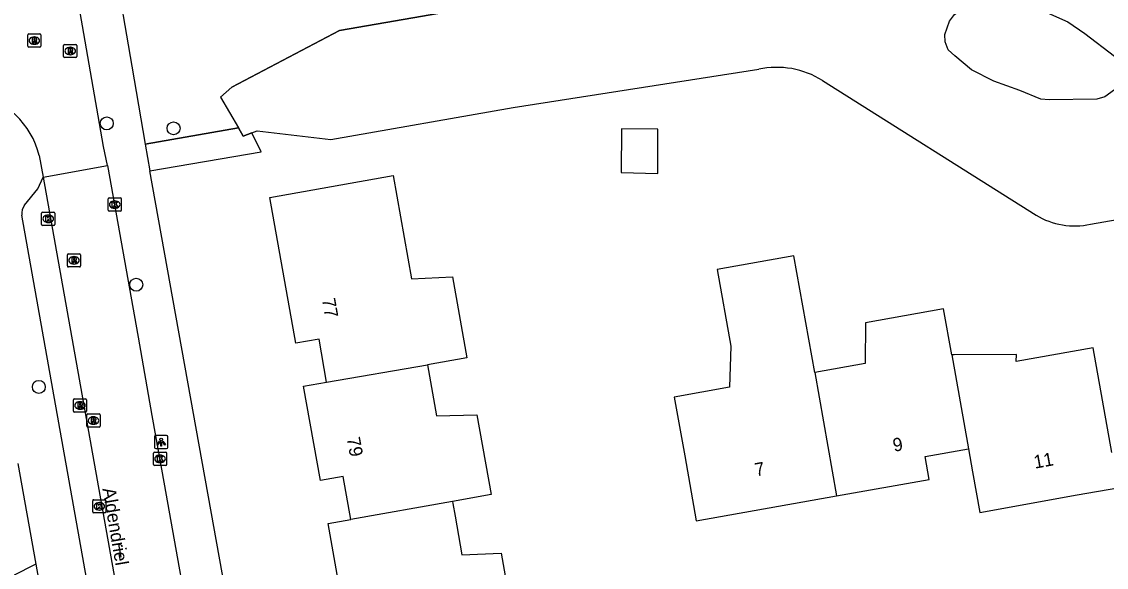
# Model space of a CAD drawing. Extents: x 157793 to 159380, y 380882 to 382313.
# Drawn here: x 158802.4 to 158884.3, y 381417.3 to 381458.6 of the extents above; entities that cross this region are included whole.
import ezdxf

# ---------------------------------------------------------------- set-up
doc = ezdxf.new("R2010")
doc.units = 0
for name, color, linetype in [('IMGEO_Boom', 7, 'Continuous'), ('IMGEO_Damwand', 7, 'Continuous'), ('IMGEO_Groenvoorziening', 7, 'Continuous'), ('IMGEO_Hek', 7, 'Continuous'), ('IMGEO_Kolk', 7, 'Continuous'), ('IMGEO_Lichtpunt', 7, 'Continuous'), ('IMGEO_Muur', 7, 'Continuous'), ('IMGEO_Openbare_ruimte_label', 7, 'Continuous'), ('IMGEO_Pand', 7, 'Continuous'), ('IMGEO_Pand_nummerreeks', 7, 'Continuous'), ('IMGEO_Rijbaan_lokaal_open', 7, 'Continuous'), ('IMGEO_Rioolput', 7, 'Continuous'), ('IMGEO_Voetpad_open', 7, 'Continuous'), ('IMGEO_Waterloop', 7, 'Continuous')]:
    doc.layers.add(name, color=color, linetype=linetype)

msp = doc.modelspace()

# ---------------------------------------------------------------- linework, layer by layer
at = {"layer": 'IMGEO_Boom'}
for centre in [(158808.779, 381450.869), (158813.822, 381450.499), (158811.002, 381438.675), (158803.647, 381430.957)]:
    msp.add_circle(centre, 0.489, dxfattribs=at)
at = {"layer": 'IMGEO_Damwand'}
for points in [[(158818.216, 381453.615), (158826.349, 381457.898), (158862.209, 381464.103)], [(158820.135, 381450.307), (158825.703, 381449.658), (158839.476, 381452.082), (158858.018, 381454.967)], [(158862.838, 381454.114), (158878.967, 381443.94)], [(158883.079, 381443.245), (158899.761, 381446.174), (158901.276, 381446.901)], [(158809.672, 381419.072), (158809.842, 381418.087)]]:
    msp.add_lwpolyline(points, dxfattribs=at)
for centre, radius, start, end in [((158859.368, 381448.55), 6.558, 58.05039, 101.87805), ((158881.883, 381448.682), 5.567, 238.4103, 282.40305)]:
    msp.add_arc(centre, radius, start, end, dxfattribs=at)
at = {"layer": 'IMGEO_Groenvoorziening'}
for points in [[(158818.716, 381450.526), (158811.68, 381449.294)], [(158812.041, 381447.285), (158820.447, 381448.714), (158819.739, 381450.159)], [(158803.427, 381417.559), (158791.293, 381411.421), (158787.87, 381411.388)]]:
    msp.add_lwpolyline(points, dxfattribs=at)
at = {"layer": 'IMGEO_Hek'}
msp.add_lwpolyline([(158811.68, 381449.294), (158818.716, 381450.526)], dxfattribs=at)
at = {"layer": 'IMGEO_Kolk'}
for p, q in [((158808.876, 381444.308), (158808.876, 381445.16)), ((158808.951, 381445.234), (158809.803, 381445.234)), ((158809.364, 381445.014), (158809.389, 381445.014)), ((158809.877, 381445.16), (158809.877, 381444.308)), ((158803.856, 381443.236), (158803.856, 381444.088)), ((158803.931, 381444.162), (158804.783, 381444.162)), ((158804.344, 381443.942), (158804.369, 381443.942)), ((158804.857, 381444.088), (158804.857, 381443.236)), ((158809.803, 381444.234), (158808.951, 381444.234)), ((158809.387, 381444.454), (158809.362, 381444.454)), ((158804.783, 381443.162), (158803.931, 381443.162)), ((158804.367, 381443.382), (158804.342, 381443.382)), ((158812.3, 381425.089), (158812.3, 381425.941)), ((158812.375, 381426.015), (158813.227, 381426.015)), ((158813.301, 381425.941), (158813.301, 381425.089)), ((158812.811, 381425.235), (158812.786, 381425.235)), ((158812.788, 381425.795), (158812.813, 381425.795)), ((158813.227, 381425.015), (158812.375, 381425.015)), ((158807.714, 381421.504), (158807.714, 381422.356)), ((158807.789, 381422.43), (158808.641, 381422.43)), ((158808.202, 381422.21), (158808.227, 381422.21)), ((158808.715, 381422.356), (158808.715, 381421.504)), ((158808.641, 381421.43), (158807.789, 381421.43)), ((158808.225, 381421.65), (158808.2, 381421.65))]:
    msp.add_line(p, q, dxfattribs=at)
for points in [[(158808.876, 381444.308), (158808.876, 381445.16)], [(158808.951, 381445.234), (158809.803, 381445.234)], [(158809.197, 381444.934), (158809.32, 381444.934), (158809.32, 381444.783), (158809.45, 381444.934), (158809.614, 381444.934), (158809.468, 381444.783), (158809.621, 381444.534), (158809.469, 381444.534), (158809.384, 381444.698), (158809.32, 381444.631), (158809.32, 381444.534), (158809.197, 381444.534), (158809.197, 381444.934)], [(158809.877, 381445.16), (158809.877, 381444.308)], [(158803.856, 381443.236), (158803.856, 381444.088)], [(158803.931, 381444.162), (158804.783, 381444.162)], [(158804.857, 381444.088), (158804.857, 381443.236)], [(158809.803, 381444.234), (158808.951, 381444.234)], [(158804.783, 381443.162), (158803.931, 381443.162)], [(158804.177, 381443.862), (158804.3, 381443.862), (158804.3, 381443.711), (158804.43, 381443.862), (158804.594, 381443.862), (158804.448, 381443.711), (158804.601, 381443.462), (158804.449, 381443.462), (158804.364, 381443.626), (158804.3, 381443.559), (158804.3, 381443.462), (158804.177, 381443.462), (158804.177, 381443.862)], [(158812.3, 381425.089), (158812.3, 381425.941)], [(158812.375, 381426.015), (158813.227, 381426.015)], [(158813.301, 381425.941), (158813.301, 381425.089)], [(158812.621, 381425.715), (158812.744, 381425.715), (158812.744, 381425.564), (158812.874, 381425.715), (158813.038, 381425.715), (158812.892, 381425.564), (158813.045, 381425.315), (158812.893, 381425.315), (158812.808, 381425.479), (158812.744, 381425.412), (158812.744, 381425.315), (158812.621, 381425.315), (158812.621, 381425.715)], [(158813.227, 381425.015), (158812.375, 381425.015)], [(158807.714, 381421.504), (158807.714, 381422.356)], [(158807.789, 381422.43), (158808.641, 381422.43)], [(158808.035, 381422.13), (158808.158, 381422.13), (158808.158, 381421.979), (158808.288, 381422.13), (158808.452, 381422.13), (158808.306, 381421.979), (158808.459, 381421.73), (158808.307, 381421.73), (158808.222, 381421.894), (158808.158, 381421.827), (158808.158, 381421.73), (158808.035, 381421.73), (158808.035, 381422.13)], [(158808.715, 381422.356), (158808.715, 381421.504)], [(158808.641, 381421.43), (158807.789, 381421.43)]]:
    msp.add_lwpolyline(points, dxfattribs=at)
for centre, start, end in [((158808.953, 381445.158), 91.55205, 178.44795), ((158808.953, 381445.158), 91.55205, 178.44795), ((158809.801, 381445.158), 1.55205, 88.44795), ((158809.801, 381445.158), 1.55205, 88.44795), ((158803.933, 381444.086), 91.55205, 178.44795), ((158803.933, 381444.086), 91.55205, 178.44795), ((158804.781, 381444.086), 1.55205, 88.44795), ((158804.781, 381444.086), 1.55205, 88.44795), ((158808.953, 381444.31), 181.55205, 268.44795), ((158808.953, 381444.31), 181.55205, 268.44795), ((158809.801, 381444.31), 271.55205, 358.44795), ((158809.801, 381444.31), 271.55205, 358.44795), ((158803.933, 381443.238), 181.55205, 268.44795), ((158803.933, 381443.238), 181.55205, 268.44795), ((158804.781, 381443.238), 271.55205, 358.44795), ((158804.781, 381443.238), 271.55205, 358.44795), ((158812.377, 381425.939), 91.55205, 178.44795), ((158812.377, 381425.939), 91.55205, 178.44795), ((158813.225, 381425.939), 1.55205, 88.44795), ((158813.225, 381425.939), 1.55205, 88.44795), ((158812.377, 381425.091), 181.55205, 268.44795), ((158812.377, 381425.091), 181.55205, 268.44795), ((158813.225, 381425.091), 271.55205, 358.44795), ((158813.225, 381425.091), 271.55205, 358.44795), ((158807.791, 381422.354), 91.55205, 178.44795), ((158807.791, 381422.354), 91.55205, 178.44795), ((158808.639, 381422.354), 1.55205, 88.44795), ((158808.639, 381422.354), 1.55205, 88.44795), ((158807.791, 381421.506), 181.55205, 268.44795), ((158807.791, 381421.506), 181.55205, 268.44795), ((158808.639, 381421.506), 271.55205, 358.44795), ((158808.639, 381421.506), 271.55205, 358.44795)]:
    msp.add_arc(centre, 0.0765, start, end, dxfattribs=at)
for centre, major_axis, ratio, start_param, end_param in [((158809.363, 381444.734), (-0.387, 0.002), 0.722429, 4.712389, 7.853982), ((158809.388, 381444.734), (-0.39, 0.002), 0.717154, 1.570796, 4.712389), ((158804.343, 381443.662), (-0.387, 0.002), 0.722429, 4.712389, 7.853982), ((158804.368, 381443.662), (-0.39, 0.002), 0.717154, 1.570796, 4.712389), ((158812.787, 381425.515), (-0.387, 0.002), 0.722429, 4.712389, 7.853982), ((158812.812, 381425.515), (-0.39, 0.002), 0.717154, 1.570796, 4.712389), ((158808.201, 381421.93), (-0.387, 0.002), 0.722429, 4.712389, 7.853982), ((158808.226, 381421.93), (-0.39, 0.002), 0.717154, 1.570796, 4.712389)]:
    msp.add_ellipse(centre, major_axis=major_axis, ratio=ratio, start_param=start_param, end_param=end_param, dxfattribs=at)
at = {"layer": 'IMGEO_Lichtpunt'}
for p, q in [((158812.391, 381427.189), (158812.391, 381426.382)), ((158812.391, 381427.189), (158812.391, 381426.382)), ((158813.293, 381427.284), (158812.485, 381427.284)), ((158813.293, 381427.284), (158812.485, 381427.284)), ((158813.387, 381426.382), (158813.387, 381427.189)), ((158813.387, 381426.382), (158813.387, 381427.189)), ((158812.485, 381426.288), (158813.293, 381426.288)), ((158812.485, 381426.288), (158813.293, 381426.288))]:
    msp.add_line(p, q, dxfattribs=at)
for points in [[(158812.765, 381426.853), (158812.804, 381426.825), (158812.616, 381426.563), (158812.578, 381426.59), (158812.765, 381426.853)], [(158812.867, 381426.805), (158812.914, 381426.805), (158812.914, 381426.483), (158812.867, 381426.483), (158812.867, 381426.805)], [(158812.977, 381426.825), (158813.015, 381426.852), (158813.202, 381426.59), (158813.163, 381426.562), (158812.977, 381426.825)]]:
    msp.add_lwpolyline(points, dxfattribs=at)
msp.add_circle((158812.89, 381426.987), 0.0994, dxfattribs=at)
for centre, start, end in [((158812.485, 381427.189), 90, 180), ((158812.485, 381427.189), 90, 180), ((158813.293, 381427.189), 0, 90), ((158813.293, 381427.189), 0, 90), ((158812.485, 381426.382), 180, 270), ((158812.485, 381426.382), 180, 270), ((158813.293, 381426.382), 270, 0), ((158813.293, 381426.382), 270, 360)]:
    msp.add_arc(centre, 0.0946, start, end, dxfattribs=at)
at = {"layer": 'IMGEO_Muur'}
msp.add_lwpolyline([(158818.216, 381453.615), (158817.356, 381452.854), (158818.716, 381450.526), (158819.076, 381449.91), (158819.739, 381450.159), (158820.135, 381450.307)], dxfattribs=at)
at = {"layer": 'IMGEO_Pand'}
for points in [[(158847.641, 381447.163), (158850.396, 381447.092), (158850.406, 381450.444), (158847.651, 381450.452), (158847.641, 381447.163)], [(158825.362, 381431.316), (158824.808, 381434.553), (158823.061, 381434.254), (158821.096, 381445.267), (158830.403, 381446.928), (158831.794, 381439.134), (158834.894, 381439.263), (158835.984, 381433.154), (158832.99, 381432.62)], [(158862.247, 381432.034), (158860.671, 381440.871), (158854.877, 381439.837), (158855.914, 381434.029), (158855.808, 381430.934), (158851.636, 381430.189), (158852.429, 381425.746), (158853.307, 381420.823), (158863.892, 381422.712)], [(158872.601, 381433.378), (158871.984, 381436.856), (158866.096, 381435.805), (158866.066, 381432.715), (158862.247, 381432.034)], [(158884.68, 381426), (158883.268, 381433.902), (158877.471, 381432.868), (158877.483, 381433.408), (158872.785, 381433.379), (158872.601, 381433.378)], [(158872.601, 381433.378), (158873.862, 381426.269)], [(158825.362, 381431.316), (158832.99, 381432.62)], [(158832.99, 381432.62), (158833.678, 381428.762), (158836.726, 381428.849), (158837.802, 381422.818), (158834.883, 381422.298)], [(158862.247, 381432.034), (158863.892, 381422.712)], [(158827.214, 381420.931), (158826.635, 381424.179), (158824.913, 381423.872), (158823.638, 381431.021), (158825.362, 381431.316)], [(158863.892, 381422.712), (158870.893, 381423.962), (158870.587, 381425.688), (158873.862, 381426.269)], [(158873.862, 381426.269), (158874.168, 381424.546), (158874.716, 381421.471), (158882.084, 381422.787), (158885.156, 381423.335)], [(158834.883, 381422.298), (158827.214, 381420.931)], [(158834.883, 381422.298), (158834.909, 381422.152), (158835.08, 381421.195), (158835.601, 381418.274), (158838.562, 381418.385), (158839.275, 381414.392), (158839.591, 381412.622), (158839.641, 381412.341)], [(158831.065, 381410.812), (158829.344, 381410.505), (158828.8, 381413.557), (158826.817, 381413.203), (158825.493, 381420.624), (158827.214, 381420.931)]]:
    msp.add_lwpolyline(points, dxfattribs=at)
at = {"layer": 'IMGEO_Rijbaan_lokaal_open'}
for points in [[(158808.835, 381447.698), (158808.529, 381449.125), (158805.281, 381467.806)], [(158803.676, 381448.445), (158803.981, 381446.805)], [(158803.981, 381446.805), (158808.835, 381447.698)], [(158808.835, 381447.698), (158811.157, 381434.707), (158812.19, 381428.797), (158813.145, 381423.478), (158814.217, 381417.404), (158815.12, 381412.365), (158816.707, 381403.506), (158817.658, 381398.163), (158818.555, 381393.166), (158819.402, 381388.399), (158820.48, 381382.334), (158821.435, 381377.001), (158822.339, 381371.978), (158823.177, 381367.239), (158824.077, 381362.17), (158825.017, 381356.892), (158825.941, 381351.755), (158826.759, 381347.247)], [(158803.981, 381446.805), (158821.533, 381348.267)]]:
    msp.add_lwpolyline(points, dxfattribs=at)
msp.add_arc((158797.503, 381446.91), 6.361, 13.96149, 78.50772, dxfattribs=at)
at = {"layer": 'IMGEO_Rioolput'}
for p, q in [((158802.805, 381456.701), (158802.805, 381457.553)), ((158802.88, 381457.627), (158803.732, 381457.627)), ((158803.293, 381457.407), (158803.318, 381457.407)), ((158803.806, 381457.553), (158803.806, 381456.701)), ((158803.732, 381456.627), (158802.88, 381456.627)), ((158803.316, 381456.847), (158803.291, 381456.847)), ((158805.517, 381455.916), (158805.517, 381456.768)), ((158805.592, 381456.842), (158806.444, 381456.842)), ((158806.005, 381456.622), (158806.03, 381456.622)), ((158806.518, 381456.768), (158806.518, 381455.916)), ((158806.444, 381455.842), (158805.592, 381455.842)), ((158806.028, 381456.062), (158806.003, 381456.062)), ((158805.801, 381440.094), (158805.801, 381440.946)), ((158805.876, 381441.02), (158806.728, 381441.02)), ((158806.289, 381440.8), (158806.314, 381440.8)), ((158806.802, 381440.946), (158806.802, 381440.094)), ((158806.728, 381440.02), (158805.876, 381440.02)), ((158806.312, 381440.24), (158806.287, 381440.24)), ((158806.328, 381430.053), (158807.18, 381430.053)), ((158806.253, 381429.127), (158806.253, 381429.979)), ((158806.764, 381429.273), (158806.739, 381429.273)), ((158806.741, 381429.833), (158806.766, 381429.833)), ((158807.254, 381429.979), (158807.254, 381429.127)), ((158807.18, 381429.053), (158806.328, 381429.053)), ((158807.272, 381427.985), (158807.272, 381428.837)), ((158807.347, 381428.911), (158808.199, 381428.911)), ((158807.76, 381428.691), (158807.785, 381428.691)), ((158808.273, 381428.837), (158808.273, 381427.985)), ((158808.199, 381427.911), (158807.347, 381427.911)), ((158807.783, 381428.131), (158807.758, 381428.131))]:
    msp.add_line(p, q, dxfattribs=at)
for points in [[(158802.805, 381456.701), (158802.805, 381457.553)], [(158802.88, 381457.627), (158803.732, 381457.627)], [(158803.394, 381457.325), (158803.142, 381457.327), (158803.142, 381456.927)], [(158803.142, 381456.927), (158803.266, 381456.927), (158803.266, 381457.089), (158803.277, 381457.089)], [(158803.32, 381457.246), (158803.266, 381457.246), (158803.266, 381457.165)], [(158803.266, 381457.165), (158803.318, 381457.165)], [(158803.324, 381457.06), (158803.395, 381456.927), (158803.535, 381456.927), (158803.47, 381457.053)], [(158803.806, 381457.553), (158803.806, 381456.701)], [(158803.732, 381456.627), (158802.88, 381456.627)], [(158805.517, 381455.916), (158805.517, 381456.768)], [(158805.592, 381456.842), (158806.444, 381456.842)], [(158806.106, 381456.54), (158805.854, 381456.542), (158805.854, 381456.142)], [(158805.854, 381456.142), (158805.978, 381456.142), (158805.978, 381456.304), (158805.989, 381456.304)], [(158806.032, 381456.461), (158805.978, 381456.461), (158805.978, 381456.38)], [(158805.978, 381456.38), (158806.03, 381456.38)], [(158806.036, 381456.275), (158806.107, 381456.142), (158806.247, 381456.142), (158806.182, 381456.268)], [(158806.518, 381456.768), (158806.518, 381455.916)], [(158806.444, 381455.842), (158805.592, 381455.842)], [(158805.801, 381440.094), (158805.801, 381440.946)], [(158805.876, 381441.02), (158806.728, 381441.02)], [(158806.39, 381440.718), (158806.138, 381440.72), (158806.138, 381440.32)], [(158806.802, 381440.946), (158806.802, 381440.094)], [(158806.728, 381440.02), (158805.876, 381440.02)], [(158806.138, 381440.32), (158806.262, 381440.32), (158806.262, 381440.482), (158806.273, 381440.482)], [(158806.316, 381440.639), (158806.262, 381440.639), (158806.262, 381440.558)], [(158806.262, 381440.558), (158806.314, 381440.558)], [(158806.32, 381440.453), (158806.391, 381440.32), (158806.531, 381440.32), (158806.466, 381440.446)], [(158806.328, 381430.053), (158807.18, 381430.053)], [(158806.253, 381429.127), (158806.253, 381429.979)], [(158806.842, 381429.751), (158806.59, 381429.753), (158806.59, 381429.353)], [(158806.59, 381429.353), (158806.714, 381429.353), (158806.714, 381429.515), (158806.725, 381429.515)], [(158806.768, 381429.672), (158806.714, 381429.672), (158806.714, 381429.591)], [(158806.714, 381429.591), (158806.766, 381429.591)], [(158806.772, 381429.486), (158806.843, 381429.353), (158806.983, 381429.353), (158806.918, 381429.479)], [(158807.254, 381429.979), (158807.254, 381429.127)], [(158807.18, 381429.053), (158806.328, 381429.053)], [(158807.272, 381427.985), (158807.272, 381428.837)], [(158807.347, 381428.911), (158808.199, 381428.911)], [(158807.861, 381428.609), (158807.609, 381428.611), (158807.609, 381428.211)], [(158807.609, 381428.211), (158807.733, 381428.211), (158807.733, 381428.373), (158807.744, 381428.373)], [(158807.787, 381428.53), (158807.733, 381428.53), (158807.733, 381428.449)], [(158807.733, 381428.449), (158807.785, 381428.449)], [(158808.273, 381428.837), (158808.273, 381427.985)], [(158808.199, 381427.911), (158807.347, 381427.911)], [(158807.791, 381428.344), (158807.862, 381428.211), (158808.002, 381428.211), (158807.937, 381428.337)]]:
    msp.add_lwpolyline(points, dxfattribs=at)
for centre, radius, start, end in [((158802.882, 381457.551), 0.0765, 91.55205, 178.44795), ((158802.882, 381457.551), 0.0765, 91.55205, 178.44795), ((158803.276, 381457.036), 0.0533, 26.02933, 88.69889), ((158803.302, 381457.354), 0.19, 274.7715, 282.96867), ((158803.326, 381457.15), 0.0964, 77.00612, 93.18647), ((158803.34, 381457.207), 0.0378, 276.66336, 79.67722), ((158803.393, 381457.215), 0.109, 350.36119, 89.41601), ((158803.391, 381457.215), 0.112, 277.58423, 350.98172), ((158803.375, 381457), 0.108, 29.51342, 73.79051), ((158803.73, 381457.551), 0.0765, 1.55205, 88.44795), ((158803.73, 381457.551), 0.0765, 1.55205, 88.44795), ((158802.882, 381456.703), 0.0765, 181.55205, 268.44795), ((158802.882, 381456.703), 0.0765, 181.55205, 268.44795), ((158803.73, 381456.703), 0.0765, 271.55205, 358.44795), ((158803.73, 381456.703), 0.0765, 271.55205, 358.44795), ((158805.594, 381456.766), 0.0765, 91.55205, 178.44795), ((158805.594, 381456.766), 0.0765, 91.55205, 178.44795), ((158805.988, 381456.251), 0.0533, 26.02933, 88.69889), ((158806.014, 381456.569), 0.19, 274.7715, 282.96867), ((158806.038, 381456.365), 0.0964, 77.00612, 93.18647), ((158806.052, 381456.422), 0.0378, 276.66336, 79.67722), ((158806.105, 381456.43), 0.109, 350.36119, 89.41601), ((158806.103, 381456.43), 0.112, 277.58423, 350.98172), ((158806.087, 381456.215), 0.108, 29.51342, 73.79051), ((158806.442, 381456.766), 0.0765, 1.55205, 88.44795), ((158806.442, 381456.766), 0.0765, 1.55205, 88.44795), ((158805.594, 381455.918), 0.0765, 181.55205, 268.44795), ((158805.594, 381455.918), 0.0765, 181.55205, 268.44795), ((158806.442, 381455.918), 0.0765, 271.55205, 358.44795), ((158806.442, 381455.918), 0.0765, 271.55205, 358.44795), ((158805.878, 381440.944), 0.0765, 91.55205, 178.44795), ((158805.878, 381440.944), 0.0765, 91.55205, 178.44795), ((158806.389, 381440.608), 0.109, 350.36119, 89.41601), ((158806.726, 381440.944), 0.0765, 1.55205, 88.44795), ((158806.726, 381440.944), 0.0765, 1.55205, 88.44795), ((158805.878, 381440.096), 0.0765, 181.55205, 268.44795), ((158805.878, 381440.096), 0.0765, 181.55205, 268.44795), ((158806.272, 381440.429), 0.0533, 26.02933, 88.69889), ((158806.298, 381440.747), 0.19, 274.7715, 282.96867), ((158806.322, 381440.543), 0.0964, 77.00612, 93.18647), ((158806.336, 381440.6), 0.0378, 276.66336, 79.67722), ((158806.387, 381440.608), 0.112, 277.58423, 350.98172), ((158806.371, 381440.393), 0.108, 29.51342, 73.79051), ((158806.726, 381440.096), 0.0765, 271.55205, 358.44795), ((158806.726, 381440.096), 0.0765, 271.55205, 358.44795), ((158806.33, 381429.977), 0.0765, 91.55205, 178.44795), ((158806.33, 381429.977), 0.0765, 91.55205, 178.44795), ((158807.178, 381429.977), 0.0765, 1.55205, 88.44795), ((158807.178, 381429.977), 0.0765, 1.55205, 88.44795), ((158806.724, 381429.462), 0.0533, 26.02933, 88.69889), ((158806.75, 381429.78), 0.19, 274.7715, 282.96867), ((158806.774, 381429.576), 0.0964, 77.00612, 93.18647), ((158806.788, 381429.633), 0.0378, 276.66336, 79.67722), ((158806.841, 381429.641), 0.109, 350.36119, 89.41601), ((158806.839, 381429.641), 0.112, 277.58423, 350.98172), ((158806.823, 381429.426), 0.108, 29.51342, 73.79051), ((158806.33, 381429.129), 0.0765, 181.55205, 268.44795), ((158806.33, 381429.129), 0.0765, 181.55205, 268.44795), ((158807.178, 381429.129), 0.0765, 271.55205, 358.44795), ((158807.178, 381429.129), 0.0765, 271.55205, 358.44795), ((158807.349, 381428.835), 0.0765, 91.55205, 178.44795), ((158807.349, 381428.835), 0.0765, 91.55205, 178.44795), ((158807.743, 381428.32), 0.0533, 26.02933, 88.69889), ((158807.769, 381428.638), 0.19, 274.7715, 282.96867), ((158807.793, 381428.434), 0.0964, 77.00612, 93.18647), ((158807.807, 381428.491), 0.0378, 276.66336, 79.67722), ((158807.86, 381428.499), 0.109, 350.36119, 89.41601), ((158807.858, 381428.499), 0.112, 277.58423, 350.98172), ((158807.842, 381428.284), 0.108, 29.51342, 73.79051), ((158808.197, 381428.835), 0.0765, 1.55205, 88.44795), ((158808.197, 381428.835), 0.0765, 1.55205, 88.44795), ((158807.349, 381427.987), 0.0765, 181.55205, 268.44795), ((158807.349, 381427.987), 0.0765, 181.55205, 268.44795), ((158808.197, 381427.987), 0.0765, 271.55205, 358.44795), ((158808.197, 381427.987), 0.0765, 271.55205, 358.44795)]:
    msp.add_arc(centre, radius, start, end, dxfattribs=at)
for centre, major_axis, ratio, start_param, end_param in [((158803.292, 381457.127), (-0.387, 0.002), 0.722429, 4.712389, 7.853982), ((158803.317, 381457.127), (-0.39, 0.002), 0.717154, 1.570796, 4.712389), ((158806.004, 381456.342), (-0.387, 0.002), 0.722429, 4.712389, 7.853982), ((158806.029, 381456.342), (-0.39, 0.002), 0.717154, 1.570796, 4.712389), ((158806.288, 381440.52), (-0.387, 0.002), 0.722429, 4.712389, 7.853982), ((158806.313, 381440.52), (-0.39, 0.002), 0.717154, 1.570796, 4.712389), ((158806.74, 381429.553), (-0.387, 0.002), 0.722429, 4.712389, 7.853982), ((158806.765, 381429.553), (-0.39, 0.002), 0.717154, 1.570796, 4.712389), ((158807.759, 381428.411), (-0.387, 0.002), 0.722429, 4.712389, 7.853982), ((158807.784, 381428.411), (-0.39, 0.002), 0.717154, 1.570796, 4.712389)]:
    msp.add_ellipse(centre, major_axis=major_axis, ratio=ratio, start_param=start_param, end_param=end_param, dxfattribs=at)
at = {"layer": 'IMGEO_Voetpad_open'}
for points in [[(158809.337, 381462.989), (158810.678, 381455.186), (158811.68, 381449.294)], [(158811.68, 381449.294), (158812.041, 381447.285)], [(158829.616, 381349.554), (158812.041, 381447.285)], [(158802.566, 381444.682), (158803.566, 381445.918), (158803.981, 381446.805)], [(158818.875, 381351.172), (158802.365, 381443.939)], [(158802.072, 381425.176), (158803.427, 381417.559)], [(158803.427, 381417.559), (158806.8, 381398.599)]]:
    msp.add_lwpolyline(points, dxfattribs=at)
msp.add_arc((158803.319, 381444.08), 0.964, 141.3297, 188.3951, dxfattribs=at)
at = {"layer": 'IMGEO_Waterloop'}
for points in [[(158862.209, 381464.103), (158826.349, 381457.898), (158818.216, 381453.615), (158817.356, 381452.854), (158818.716, 381450.526)], [(158872.82, 381455.965), (158872.324, 381456.441), (158872.096, 381457.026), (158872.074, 381457.6), (158872.417, 381458.595), (158872.795, 381459.112), (158873.281, 381459.449), (158873.864, 381459.632), (158878.061, 381459.785), (158879.14, 381459.528), (158881.368, 381458.534), (158882.662, 381457.667), (158884.888, 381455.944)], [(158885.17, 381453.612), (158884.161, 381452.877), (158883.554, 381452.694), (158879.964, 381452.663), (158879.333, 381452.696), (158877.747, 381453.358), (158875.772, 381454.053), (158874.09, 381454.906), (158872.82, 381455.965)], [(158819.739, 381450.159), (158820.135, 381450.307), (158825.703, 381449.658), (158839.476, 381452.082), (158858.018, 381454.967)], [(158862.838, 381454.114), (158878.967, 381443.94)], [(158819.739, 381450.159), (158819.076, 381449.91), (158818.716, 381450.526)], [(158883.079, 381443.245), (158899.761, 381446.174), (158901.276, 381446.901)]]:
    msp.add_lwpolyline(points, dxfattribs=at)
for centre, radius, start, end in [((158859.368, 381448.55), 6.558, 58.05039, 101.87805), ((158881.883, 381448.682), 5.567, 238.4103, 282.40305)]:
    msp.add_arc(centre, radius, start, end, dxfattribs=at)

# ---------------------------------------------------------------- texts
at = {"layer": 'IMGEO_Openbare_ruimte_label'}
msp.add_text('Aldendriel', height=1, rotation=279.79215, dxfattribs=at).set_placement((158808.442, 381423.257))
at = {"layer": 'IMGEO_Pand_nummerreeks'}
for s, rotation, p in [('77', 280.11822, (158825.027, 381437.579)), ('79', 280.11822, (158826.901, 381427.079)), ('9', 10.11843, (158868.239, 381426.048)), ('11', 10.12416, (158878.882, 381424.774)), ('7', 10.11887, (158857.808, 381424.187))]:
    msp.add_text(s, height=1, rotation=rotation, dxfattribs=at).set_placement(p)

doc.saveas('drawing.dxf')
